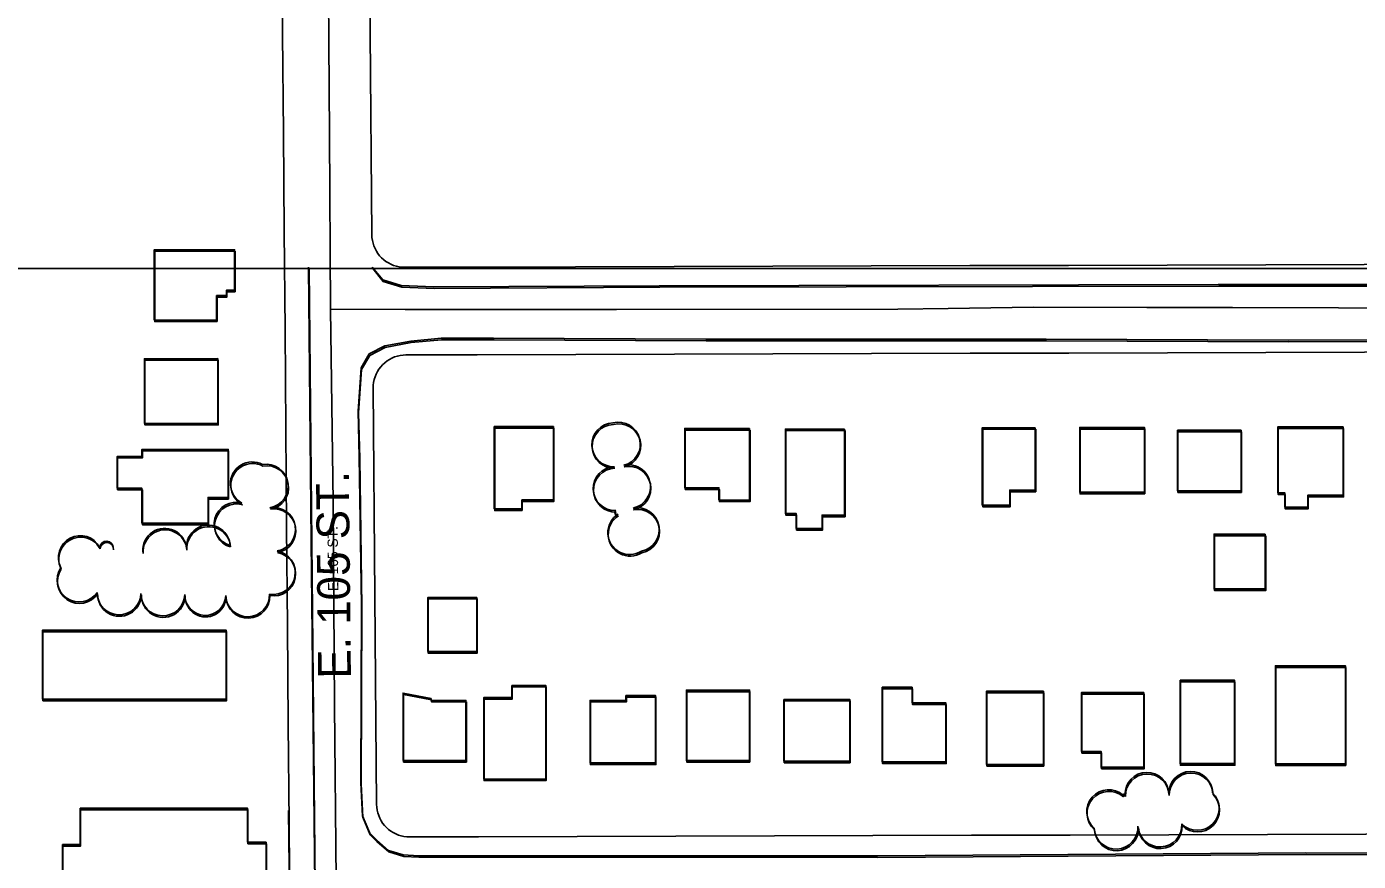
# Model space of a CAD drawing. Extents: x -25029 to 2274964, y -81170 to 687028.
# Drawn here: x 3866 to 4474, y -65019 to -64638 of the extents above; entities that cross this region are included whole.
import ezdxf

# ---------------------------------------------------------------- set-up
doc = ezdxf.new("R2010")
doc.units = 0
for name, color, linetype in [('60', 7, 'Continuous'), ('81911BEA - RW_X_Fee_RW', 7, 'Continuous'), ('BLDG', 7, 'Continuous'), ('GE_X_CL_2000', 7, 'Continuous'), ('ROAD', 7, 'Continuous'), ('ROAD-NAME', 7, 'Continuous'), ('TREES', 7, 'Continuous'), ('WALL', 7, 'Continuous')]:
    doc.layers.add(name, color=color, linetype=linetype)

msp = doc.modelspace()

# ---------------------------------------------------------------- linework, layer by layer
at = {"layer": '60'}
msp.add_lwpolyline([(251.64, -64748.36), (5251.64, -64748.36), (5251.64, -68748.36), (251.64, -68748.36)], close=True, dxfattribs=at)
at = {"layer": '81911BEA - RW_X_Fee_RW'}
for p, q in [((4023.05, -64641.07), (4021.81, -64497.12)), ((4023.82, -64732.87), (4023.05, -64641.07))]:
    msp.add_line(p, q, dxfattribs=at)
for points in [[(3978.96, -64167.71), (3979.33, -64210.71), (3979.68, -64251.71), (3979.7, -64253.71), (3980.04, -64292.71), (3980.07, -64296.71), (3980.44, -64339.71), (3980.81, -64382.71), (3981.19, -64425.71), (3981.56, -64468.7), (3981.93, -64511.7), (3982.3, -64554.7), (3982.67, -64597.7), (3983.05, -64641.3)], [(3988.16, -65252.81), (3987.23, -65141.3), (3986.81, -65091.3), (3986.43, -65046.3), (3986.06, -65001.3), (3985.68, -64956.31), (3985.3, -64911.31), (3984.93, -64866.31), (3984.55, -64821.31), (3984.18, -64776.31), (3983.8, -64731.31), (3983.43, -64686.32), (3983.05, -64641.3)], [(4023.82, -64732.87), (4023.88, -64734.17), (4024.07, -64735.46), (4024.36, -64736.73), (4024.76, -64737.98), (4025.27, -64739.18), (4025.87, -64740.33), (4026.58, -64741.42), (4027.38, -64742.45), (4028.27, -64743.41), (4029.24, -64744.29), (4030.27, -64745.08), (4031.38, -64745.77), (4032.54, -64746.37), (4033.74, -64746.86), (4034.99, -64747.25), (4036.26, -64747.53), (4037.56, -64747.69), (4038.86, -64747.74)], [(4038.86, -64747.74), (4071.76, -64747.65), (4116.76, -64747.52), (4161.76, -64747.39), (4206.76, -64747.25), (4251.77, -64747.12), (4296.77, -64746.99), (4341.77, -64746.86), (4386.77, -64746.73), (4431.77, -64746.6), (4476.77, -64746.47), (4521.77, -64746.33), (4566.77, -64746.2), (4611.77, -64746.07)], [(4039.36, -64787.74), (4038.05, -64787.8), (4036.74, -64787.98), (4035.46, -64788.27), (4034.21, -64788.67), (4033, -64789.18), (4031.84, -64789.79), (4030.74, -64790.5), (4029.7, -64791.3), (4028.74, -64792.2), (4027.85, -64793.17), (4027.06, -64794.22), (4026.36, -64795.33), (4025.76, -64796.5), (4025.27, -64797.71), (4024.88, -64798.97), (4024.61, -64800.25), (4024.45, -64801.56), (4024.4, -64802.87)], [(4039.36, -64787.74), (4069.88, -64787.65), (4071.88, -64787.65), (4116.88, -64787.52), (4161.89, -64787.39), (4206.89, -64787.25), (4251.89, -64787.12), (4296.89, -64786.99), (4341.89, -64786.86), (4386.89, -64786.73), (4431.89, -64786.6), (4476.89, -64786.47), (4521.89, -64786.33), (4544.39, -64786.27), (4566.89, -64786.2), (4611.89, -64786.07)], [(4025.99, -64992.86), (4025.19, -64897.78), (4024.4, -64802.87)], [(4025.99, -64992.86), (4026.06, -64994.16), (4026.24, -64995.46), (4026.53, -64996.73), (4026.93, -64997.97), (4027.44, -64999.17), (4028.05, -65000.32), (4028.75, -65001.42), (4029.55, -65002.45), (4030.44, -65003.4), (4031.41, -65004.28), (4032.45, -65005.07), (4033.55, -65005.76), (4034.71, -65006.36), (4035.92, -65006.85), (4037.16, -65007.24), (4038.44, -65007.52), (4039.73, -65007.68), (4041.03, -65007.74)], [(4041.03, -65007.74), (4072.53, -65007.64), (4117.53, -65007.51), (4162.53, -65007.38), (4207.53, -65007.25), (4252.53, -65007.12), (4297.53, -65006.99), (4342.53, -65006.86), (4387.53, -65006.72), (4432.53, -65006.59), (4477.53, -65006.46), (4522.54, -65006.33), (4567.54, -65006.2), (4612.54, -65006.07)]]:
    msp.add_lwpolyline(points, dxfattribs=at)
at = {"layer": 'BLDG'}
for points in [[(3952.98, -64771.85), (3952.98, -64760.66), (3957.45, -64760.66), (3957.45, -64758.22), (3961.18, -64758.22), (3961.18, -64739.73), (3924.51, -64739.74), (3924.51, -64771.86)], [(3953.18, -64772.55), (3953.18, -64761.36), (3957.65, -64761.36), (3957.65, -64758.92), (3961.38, -64758.92), (3961.38, -64740.43), (3924.71, -64740.43), (3924.71, -64772.55)], [(3953.52, -64789.44), (3953.53, -64818.98), (3920.05, -64818.99), (3920.04, -64789.45)], [(3953.72, -64790.14), (3953.72, -64819.68), (3920.24, -64819.68), (3920.24, -64790.14)], [(4092.29, -64858.04), (4092.29, -64853.93), (4106.66, -64853.93), (4106.66, -64820.43), (4079.71, -64820.44), (4079.71, -64858.05)], [(4092.48, -64858.76), (4092.48, -64854.65), (4106.85, -64854.65), (4106.85, -64821.15), (4079.9, -64821.15), (4079.9, -64858.76)], [(4196.24, -64821.3), (4196.24, -64853.95), (4182.23, -64853.95), (4182.23, -64848.36), (4166.64, -64848.37), (4166.64, -64821.31)], [(4196.43, -64822.03), (4196.43, -64854.68), (4182.42, -64854.68), (4182.42, -64849.09), (4166.83, -64849.09), (4166.83, -64822.03)], [(4239.57, -64821.57), (4239.57, -64860.87), (4229.3, -64860.87), (4229.3, -64866.95), (4217.49, -64866.95), (4217.49, -64860.13), (4212.53, -64860.13), (4212.53, -64821.57)], [(4239.76, -64822.3), (4239.76, -64861.6), (4229.49, -64861.6), (4229.49, -64867.68), (4217.68, -64867.68), (4217.68, -64860.86), (4212.72, -64860.86), (4212.72, -64822.3)], [(4326.62, -64820.95), (4326.62, -64849.43), (4314.95, -64849.43), (4314.95, -64856.32), (4302.42, -64856.32), (4302.42, -64820.95)], [(4326.81, -64821.69), (4326.81, -64850.17), (4315.14, -64850.17), (4315.14, -64857.06), (4302.61, -64857.06), (4302.61, -64821.69)], [(4376.42, -64850.42), (4346.86, -64850.42), (4346.86, -64820.84), (4376.42, -64820.84)], [(4376.61, -64851.17), (4347.05, -64851.17), (4347.05, -64821.59), (4376.61, -64821.59)], [(4420.53, -64849.71), (4391.53, -64849.72), (4391.53, -64822.11), (4420.53, -64822.1)], [(4420.72, -64850.47), (4391.72, -64850.47), (4391.72, -64822.86), (4420.72, -64822.86)], [(4467.09, -64820.63), (4467.09, -64851.76), (4450.96, -64851.76), (4450.96, -64857.15), (4440.42, -64857.15), (4440.42, -64850.62), (4437.23, -64850.62), (4437.23, -64820.63)], [(4467.28, -64821.39), (4467.28, -64852.52), (4451.15, -64852.52), (4451.15, -64857.91), (4440.61, -64857.91), (4440.61, -64851.38), (4437.42, -64851.38), (4437.42, -64821.39)], [(3949.08, -64864.54), (3949.08, -64852.8), (3958.19, -64852.8), (3958.19, -64830.82), (3918.88, -64830.83), (3918.88, -64834.04), (3907.6, -64834.04), (3907.6, -64848.55), (3918.88, -64848.55), (3918.88, -64864.55)], [(3949.27, -64865.24), (3949.27, -64853.5), (3958.38, -64853.5), (3958.38, -64831.52), (3919.07, -64831.52), (3919.07, -64834.73), (3907.79, -64834.73), (3907.79, -64849.24), (3919.07, -64849.24), (3919.07, -64865.24)], [(4431.56, -64869.52), (4431.57, -64894.52), (4408.22, -64894.53), (4408.21, -64869.53)], [(4431.75, -64870.28), (4431.75, -64895.28), (4408.4, -64895.28), (4408.4, -64870.28)], [(4071.69, -64898.39), (4071.69, -64923.15), (4049.37, -64923.15), (4049.37, -64898.39)], [(4071.87, -64899.1), (4071.87, -64923.86), (4049.55, -64923.86), (4049.55, -64899.1)], [(3873.43, -64944.87), (3957.35, -64944.86), (3957.35, -64913.39), (3873.43, -64913.4)], [(3873.61, -64945.56), (3957.53, -64945.56), (3957.53, -64914.09), (3873.61, -64914.09)], [(4468.15, -64974.4), (4468.14, -64929.58), (4436.16, -64929.58), (4436.17, -64974.4)], [(4468.32, -64975.16), (4468.32, -64930.34), (4436.34, -64930.34), (4436.34, -64975.16)], [(4087.67, -64938.55), (4087.67, -64944.15), (4074.89, -64944.15), (4074.9, -64981.3), (4103.17, -64981.29), (4103.16, -64938.54)], [(4087.85, -64939.26), (4087.85, -64944.86), (4075.07, -64944.86), (4075.07, -64982.01), (4103.34, -64982.01), (4103.34, -64939.26)], [(4196.2, -64972.86), (4196.19, -64940.71), (4167.36, -64940.72), (4167.37, -64972.87)], [(4196.37, -64973.59), (4196.37, -64941.44), (4167.54, -64941.44), (4167.54, -64973.59)], [(4270.42, -64939.43), (4270.42, -64946.57), (4285.81, -64946.57), (4285.82, -64973.48), (4256.77, -64973.48), (4256.76, -64939.43)], [(4270.6, -64940.17), (4270.6, -64947.31), (4285.99, -64947.31), (4285.99, -64974.22), (4256.94, -64974.22), (4256.94, -64940.17)], [(4330.3, -64941.23), (4330.31, -64974.66), (4304.33, -64974.66), (4304.32, -64941.23)], [(4376.17, -64941.74), (4376.18, -64975.89), (4356.66, -64975.89), (4356.66, -64968.68), (4347.71, -64968.68), (4347.7, -64941.74)], [(4392.69, -64936.22), (4417.52, -64936.21), (4417.53, -64974.26), (4392.7, -64974.27)], [(4392.87, -64936.97), (4417.7, -64936.97), (4417.7, -64975.02), (4392.87, -64975.02)], [(4050.92, -64944.49), (4050.92, -64945.41), (4066.76, -64945.41), (4066.77, -64972.88), (4038.11, -64972.88), (4038.1, -64942.08)], [(4051.1, -64945.2), (4051.1, -64946.12), (4066.94, -64946.12), (4066.94, -64973.59), (4038.28, -64973.59), (4038.28, -64942.79)], [(4139.79, -64943.17), (4139.79, -64945.39), (4123.38, -64945.39), (4123.39, -64973.95), (4153.26, -64973.95), (4153.25, -64943.17)], [(4139.97, -64943.89), (4139.97, -64946.11), (4123.56, -64946.11), (4123.56, -64974.67), (4153.43, -64974.67), (4153.43, -64943.89)], [(4211.85, -64944.93), (4241.92, -64944.93), (4241.93, -64973.15), (4211.86, -64973.15)], [(4212.03, -64945.66), (4242.1, -64945.66), (4242.1, -64973.88), (4212.03, -64973.88)], [(4330.48, -64941.97), (4330.48, -64975.4), (4304.5, -64975.4), (4304.5, -64941.97)], [(4376.35, -64942.49), (4376.35, -64976.64), (4356.83, -64976.64), (4356.83, -64969.43), (4347.88, -64969.43), (4347.88, -64942.49)], [(3967.07, -65010.18), (3975.56, -65010.18), (3975.57, -65053.74), (3960.79, -65053.74), (3960.79, -65099.11), (3968.82, -65099.11), (3968.83, -65135.69), (3960.95, -65135.69), (3960.95, -65179.4), (3958.54, -65179.4), (3958.55, -65207.77), (3900.2, -65207.78), (3900.19, -65179.76), (3897.68, -65179.76), (3897.68, -65135.53), (3890.16, -65135.53), (3890.15, -65099.06), (3898.09, -65099.06), (3898.09, -65054.52), (3882.67, -65054.52), (3882.66, -65011.22), (3890.71, -65011.22), (3890.71, -64994.64), (3967.07, -64994.63)], [(3967.24, -65010.88), (3975.73, -65010.88), (3975.73, -65054.44), (3960.95, -65054.44), (3960.95, -65099.81), (3968.98, -65099.81), (3968.98, -65136.39), (3961.1, -65136.39), (3961.1, -65180.1), (3958.69, -65180.1), (3958.69, -65208.47), (3900.34, -65208.47), (3900.34, -65180.45), (3897.83, -65180.45), (3897.83, -65136.22), (3890.31, -65136.22), (3890.31, -65099.75), (3898.25, -65099.75), (3898.25, -65055.21), (3882.83, -65055.21), (3882.83, -65011.91), (3890.88, -65011.91), (3890.88, -64995.33), (3967.24, -64995.33)]]:
    msp.add_lwpolyline(points, close=True, dxfattribs=at)
at = {"layer": 'GE_X_CL_2000'}
for points in [[(4003.05, -64471.89), (4003.41, -64499.19), (4003.74, -64581.14), (4004.55, -64687.09), (4004.94, -64766.87)], [(4004.94, -64766.87), (4039.01, -64767.06), (4135.46, -64767.04), (4263.91, -64766.79), (4286.78, -64766.48), (4325.71, -64765.94), (4377.44, -64766.14), (4416.68, -64766.12), (4465.03, -64766.18), (4483.34, -64766.41)], [(4004.94, -64766.87), (4006.13, -64854.88), (4006.82, -64947.69), (4007.54, -65027.38)]]:
    msp.add_lwpolyline(points, dxfattribs=at)
at = {"layer": 'ROAD'}
for points in [[(3752.73, -65283.6), (3869.8, -65282.91), (3964.78, -65281.65), (3978.88, -65282.15), (3986.53, -65281.39), (3991.41, -65277.81), (3996.06, -65272.05), (3998, -65263.87), (3998.74, -65257.98), (3998.95, -65242.01), (3998.52, -65188.56), (3997.85, -65029.49), (3996.17, -64872.71), (3994.94, -64747.66)], [(3752.87, -65284.27), (3869.94, -65283.6), (3964.92, -65282.35), (3979.02, -65282.85), (3986.67, -65282.09), (3991.55, -65278.51), (3996.2, -65272.75), (3998.14, -65264.57), (3998.88, -65258.68), (3999.09, -65242.71), (3998.67, -65189.26), (3998.02, -65030.19), (3996.36, -64873.41), (3995.14, -64748.36)], [(4963.52, -64747.54), (4938.14, -64752.39), (4910, -64754.92), (4869.68, -64756.41), (4764.34, -64755.63), (4592.38, -64755.63), (4410.1, -64755.59), (4154.98, -64756.16), (4052.06, -64756.7), (4037.25, -64756.06), (4028.76, -64753.54), (4024.01, -64747.65)], [(4963.72, -64748.36), (4938.34, -64753.21), (4910.2, -64755.74), (4869.88, -64757.22), (4764.54, -64756.43), (4592.58, -64756.41), (4410.3, -64756.34), (4155.18, -64756.88), (4052.26, -64757.41), (4037.45, -64756.77), (4028.96, -64754.25), (4024.21, -64748.36)], [(4659.02, -65015.16), (4450.12, -65014.91), (4254.53, -65016.37), (4045.1, -65016.31), (4038.18, -65015.93), (4031.35, -65013.89), (4025.92, -65009.05), (4022.83, -65005.98), (4019.56, -64998.03), (4018.8, -64983), (4019.09, -64901.97), (4018.07, -64834.2), (4017.53, -64813.4), (4018.9, -64793.66), (4022.66, -64787.25), (4029.72, -64783.58), (4041.62, -64781.42), (4055.38, -64780.11), (4079.37, -64780.08), (4176.19, -64780.58), (4331.59, -64780.55), (4441.94, -64780.96), (4633.53, -64780.34)], [(4659.19, -65015.94), (4450.29, -65015.67), (4254.7, -65017.11), (4045.27, -65017.02), (4038.35, -65016.64), (4031.52, -65014.6), (4026.09, -65009.76), (4023, -65006.69), (4019.73, -64998.74), (4018.97, -64983.71), (4019.27, -64902.68), (4018.26, -64834.91), (4017.72, -64814.11), (4019.09, -64794.37), (4022.86, -64787.96), (4029.92, -64784.29), (4041.82, -64782.13), (4055.58, -64780.82), (4079.57, -64780.79), (4176.39, -64781.31), (4331.79, -64781.29), (4442.14, -64781.72), (4633.73, -64781.12)]]:
    msp.add_lwpolyline(points, dxfattribs=at)
at = {"layer": 'TREES'}
for centre, radius, start, end in [((4134.17, -64828.75), 10, 91.84583, 271.84583), ((4134.35, -64829.47), 10, 91.83883, 271.83883), ((4136.34, -64828.44), 10, 284.43565, 104.43565), ((4136.52, -64829.16), 10, 284.42865, 104.42865), ((3969.25, -64846.58), 10, 61.94739, 241.94739), ((3969.43, -64847.29), 10, 61.94039, 241.94039), ((3975.63, -64847.62), 10, 279.67044, 99.67044), ((3975.81, -64848.32), 10, 279.66344, 99.66344), ((4140.95, -64847.89), 10, 282.26412, 102.26412), ((4134.81, -64848.74), 10, 91.84583, 271.84583), ((4134.99, -64849.46), 10, 91.83883, 271.83883), ((4141.14, -64848.62), 10, 282.25712, 102.25712), ((3961.86, -64865.04), 10, 74.44295, 254.44295), ((3962.05, -64865.75), 10, 74.43595, 254.43595), ((3978.96, -64867.34), 10, 279.48444, 99.48444), ((3979.14, -64868.04), 10, 279.47744, 99.47744), ((4141.53, -64868.85), 10, 122.32062, 302.32062), ((4141.71, -64869.57), 10, 122.31362, 302.31362), ((4135.66, -64859.56), 0.986, 122.32062, 302.32062), ((4135.84, -64860.29), 0.986, 122.31362, 302.31362), ((4144.98, -64867.48), 10, 280.95828, 100.95828), ((4145.16, -64868.21), 10, 280.95128, 100.95128), ((3929.26, -64876.88), 10, 4.21117, 184.21117), ((3929.44, -64877.58), 10, 4.20417, 184.20417), ((3949.21, -64875.41), 10, 4.21117, 184.21117), ((3949.39, -64876.11), 10, 4.20417, 184.20417), ((3890.76, -64880.22), 10, 27.67408, 207.67408), ((3890.94, -64880.92), 10, 27.66708, 207.66708), ((3902.71, -64875.79), 3.1, 356.16154, 176.16154), ((3902.89, -64876.48), 3.1, 356.15454, 176.15454), ((3978.85, -64887.05), 10, 259.89377, 79.89377), ((3979.03, -64887.75), 10, 259.88677, 79.88677), ((3890.18, -64890.48), 10, 145.84438, 325.84438), ((3890.36, -64891.18), 10, 145.83738, 325.83738), ((3908.45, -64896.34), 10, 178.62975, 358.62975), ((3908.63, -64897.03), 10, 178.62275, 358.62275), ((3928.45, -64896.81), 10, 178.62975, 358.62975), ((3928.63, -64897.51), 10, 178.62275, 358.62275), ((3947.78, -64897.28), 9.33, 178.62975, 358.62975), ((3947.95, -64897.98), 9.33, 178.62275, 358.62275), ((3967.1, -64897.2), 10, 181.74431, 1.74431), ((3967.28, -64897.9), 10, 181.73731, 1.73731), ((4377.54, -64988.26), 10, 1.23736, 181.23736), ((4397.54, -64987.83), 10, 1.23736, 181.23736), ((4377.71, -64989.01), 10, 1.23036, 181.23036), ((4397.71, -64988.58), 10, 1.23036, 181.23036), ((4360.08, -64996.2), 10, 48.78849, 228.78849), ((4360.25, -64996.96), 10, 48.78149, 228.78149), ((4367.11, -64988.58), 0.451, 13.32958, 193.32954), ((4367.27, -64989.33), 0.451, 13.32258, 193.32254), ((4400.49, -64994.71), 10, 225.20097, 45.20097), ((4400.66, -64995.46), 10, 225.19397, 45.19397), ((4383.46, -65002.3), 10, 182.87334, 2.87334), ((4383.62, -65003.06), 10, 182.86634, 2.86634), ((4363.48, -65003.27), 10, 182.64615, 2.64615), ((4363.65, -65004.02), 10, 182.63915, 2.63915)]:
    msp.add_arc(centre, radius, start, end, dxfattribs=at)
at = {"layer": 'WALL'}
for points in [[(3960.79, -65060.04), (3986.56, -65059.71), (3985.73, -64995.66)], [(3960.95, -65060.74), (3986.72, -65060.41), (3985.9, -64996.36)]]:
    msp.add_lwpolyline(points, dxfattribs=at)

# ---------------------------------------------------------------- texts
at = {"layer": 'ROAD-NAME'}
for height, rotation, p in [(15, 90.60518, (4014.29, -64935.41)), (4.68, 90.61218, (4008.53, -64895.47))]:
    msp.add_text('E. 105 ST.', height=height, rotation=rotation, dxfattribs=at).set_placement(p)

doc.saveas('drawing.dxf')
